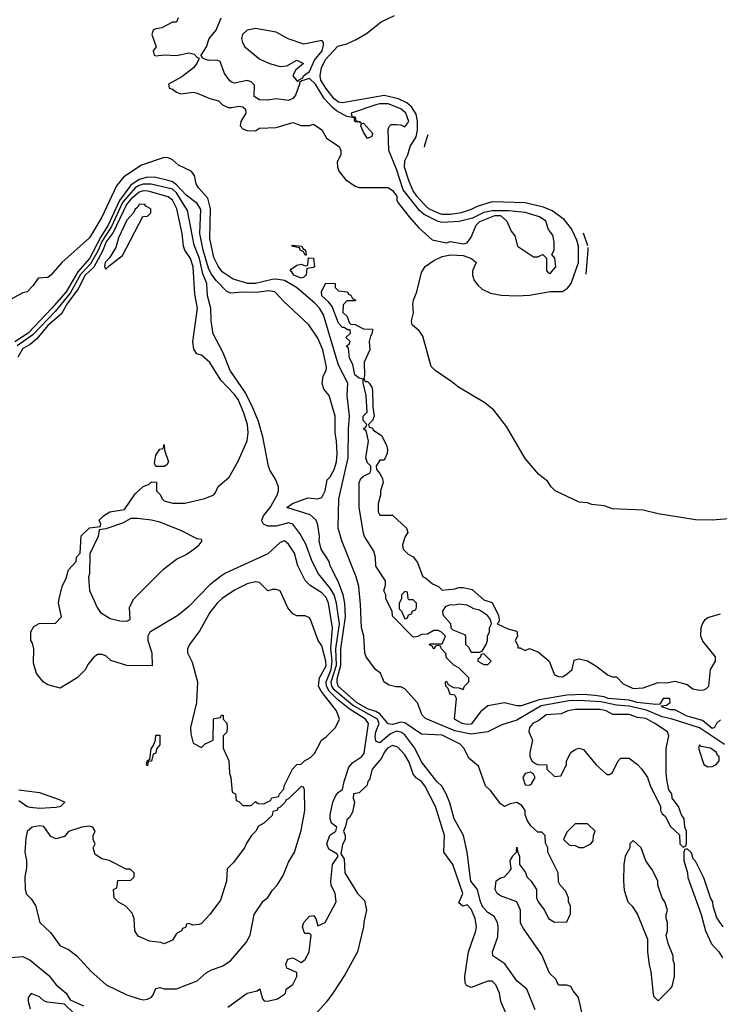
# Model space of a CAD drawing. Header units: inches. Extents: x 2348352 to 2479776, y 460422 to 613655.
# Tile 588 of 590: x 2455934 to 2459305, y 600597 to 605341. Entities that reach past the tile are written whole.
import ezdxf

# ---------------------------------------------------------------- set-up
doc = ezdxf.new("R2010")
doc.units = ezdxf.units.IN
doc.header["$MEASUREMENT"] = 0
doc.layers.add('C4650', color=7, linetype='Continuous')

msp = doc.modelspace()

# ---------------------------------------------------------------- linework, layer by layer
at = {"layer": 'C4650', "color": 4}
for points, elevation in [([(2456698, 605350), (2456690, 605328), (2456670, 605328), (2456618.8, 605301.2), (2456590, 605297.2), (2456578, 605290), (2456571, 605270), (2456592, 605210), (2456578, 605190), (2456582, 605170), (2456590, 605166), (2456630, 605171.3), (2456690, 605168), (2456750, 605181.6), (2456774.6, 605174.6), (2456790, 605158), (2456796.9, 605156.9), (2456798, 605150), (2456788.4, 605130), (2456771.8, 605108.2), (2456714.7, 605065.3), (2456651.3, 605030), (2456654, 605010), (2456670, 605006), (2456690, 604991), (2456710, 604984), (2456770, 604991), (2456790, 604987.3), (2456850, 604960.5), (2456892, 604950), (2456912, 604930), (2456938, 604918), (2456956.8, 604916.8), (2456990, 604923.7), (2457010, 604920.5), (2457022, 604910), (2457023.8, 604890), (2457000.5, 604850), (2456997.3, 604830), (2457010, 604814.8), (2457030, 604807.3), (2457070, 604804.7), (2457090, 604818), (2457170, 604820.7), (2457250, 604846), (2457290, 604831.3), (2457330, 604831.3), (2457350, 604838), (2457390.7, 604810.7), (2457412, 604770), (2457474, 604730), (2457482, 604710), (2457482, 604690), (2457463.6, 604656.4), (2457464.7, 604630), (2457472, 604610), (2457504.7, 604570), (2457550, 604538), (2457570, 604532), (2457710, 604531.3), (2457730, 604518), (2457750.7, 604490.7), (2457751, 604470), (2457758, 604458), (2457810.5, 604390.5), (2457857.5, 604337.5), (2457920.7, 604280.7), (2457990, 604264.7), (2458010, 604272), (2458070, 604261), (2458090, 604266), (2458110, 604292), (2458133.2, 604350), (2458151.6, 604368.4), (2458223.6, 604396.4), (2458250, 604397.3), (2458280.7, 604370), (2458302, 604322), (2458319.8, 604299.8), (2458332, 604250), (2458410, 604198), (2458430, 604198), (2458454, 604210), (2458472, 604192), (2458471.6, 604131.6), (2458481, 604121), (2458490, 604118), (2458517.2, 604150), (2458512.1, 604192.1), (2458498, 604210), (2458509.2, 604230.8), (2458509.5, 604270), (2458502.7, 604302.7), (2458482, 604330), (2458468.7, 604370), (2458439, 604390), (2458370, 604412.2), (2458290, 604419.1), (2458210, 604419.7), (2458170, 604412), (2458115.3, 604384.7), (2458051.5, 604368.5), (2457970, 604362.7), (2457950, 604368.2), (2457882.2, 604402.2), (2457860.9, 604420.9), (2457781, 604521), (2457750, 604620.9), (2457712, 604710), (2457709.1, 604810.9), (2457714.6, 604825.4), (2457724.7, 604835.3), (2457750, 604836), (2457770, 604834.8), (2457790, 604824.7), (2457809.2, 604850), (2457794, 604890), (2457770, 604910.9), (2457710, 604934.6), (2457670, 604935.1), (2457650.8, 604930), (2457532, 604890), (2457534, 604874), (2457550, 604872), (2457554, 604854), (2457574, 604850), (2457578, 604842), (2457568.4, 604848.4), (2457551.6, 604848.4), (2457547.3, 604852.7), (2457547.3, 604867.3), (2457510, 604874), (2457461.1, 604901.1), (2457439.3, 604919.3), (2457400.9, 604960.9), (2457359.3, 605030), (2457330, 605057.2), (2457293.2, 605046.8), (2457282, 605038), (2457282.8, 605030), (2457263.4, 604976.6), (2457250, 604961.3), (2457230, 604951.2), (2457170, 604958.7), (2457130, 604952.6), (2457090, 604955.1), (2457063.7, 604970), (2457064.8, 605024.8), (2457050, 605042), (2457030, 605047.6), (2456970, 605034.7), (2456958, 605038), (2456946.2, 605046.2), (2456921.1, 605081.1), (2456899.7, 605139.7), (2456885.6, 605145.6), (2456844.4, 605144.4), (2456815.5, 605155.5), (2456808, 605170), (2456834, 605210), (2456847.6, 605250), (2456880.4, 605290), (2456905.6, 605350)], 16), ([(2459410, 602940.9), (2459270, 602929.8), (2459190, 602931.3), (2459010, 602959.7), (2458937.6, 602977.6), (2458790, 602983.5), (2458750, 602997.7), (2458690, 603005.3), (2458670, 603012.8), (2458630, 603015.4), (2458514.5, 603070), (2458494.7, 603090), (2458477.4, 603117.4), (2458435.1, 603150), (2458370, 603226.3), (2458280.1, 603380.1), (2458219.2, 603459.2), (2458175, 603495.1), (2458047.6, 603570), (2458016.3, 603596.3), (2457936.2, 603650), (2457916.3, 603670), (2457876.4, 603816.4), (2457860.1, 603840.1), (2457824.5, 603870), (2457821.3, 603890), (2457831.1, 603928.9), (2457828.2, 603970), (2457831.5, 603990), (2457846.9, 604030), (2457870, 604122.8), (2457887.8, 604152.2), (2457930, 604181.1), (2457970, 604200.3), (2458010, 604207.6), (2458070, 604204.9), (2458110.6, 604190), (2458132.7, 604170), (2458116.5, 604130), (2458116, 604110), (2458124.5, 604084.5), (2458141.4, 604061.4), (2458163, 604043), (2458203.2, 604023.2), (2458254.1, 604014.1), (2458330, 604010.2), (2458390, 604013.8), (2458490.3, 604030.3), (2458550, 604031.7), (2458573.6, 604046.4), (2458591, 604069), (2458626.2, 604170), (2458625.7, 604250), (2458618.4, 604278.4), (2458593.4, 604333.4), (2458557.6, 604377.6), (2458499.8, 604419.8), (2458457, 604437), (2458370, 604457.7), (2458210, 604462.8), (2458138.8, 604441.2), (2458110, 604426), (2458060.7, 604410), (2458010, 604402.8), (2457970, 604402.4), (2457950, 604407.8), (2457904.7, 604430), (2457890, 604443.5), (2457847.7, 604490), (2457830, 604516.2), (2457810, 604560.9), (2457787.6, 604630), (2457790, 604661), (2457804.2, 604690), (2457814.7, 604730), (2457844.2, 604775.8), (2457851.1, 604808.9), (2457851.1, 604851.1), (2457844.8, 604884.8), (2457821.4, 604921.4), (2457799.4, 604939.4), (2457759.4, 604959.4), (2457690, 604975.4), (2457490, 604940.5), (2457470, 604943.1), (2457450, 604958.7), (2457409.8, 605010), (2457385.6, 605050), (2457381.5, 605070), (2457388.7, 605110), (2457409.8, 605150), (2457467.2, 605212.8), (2457510, 605223.7), (2457555.6, 605244.4), (2457605.5, 605274.5), (2457675.1, 605330), (2457739.8, 605360.2)], 12), ([(2457900.7, 604785.7), (2457898.4, 604781.6), (2457884.2, 604735.8), (2457883.4, 604727)], 12), ([(2459330, 601847.9), (2459210, 601929.2), (2459072.8, 601972.8), (2459030, 601982), (2458953.5, 602013.5), (2458870, 602033.1), (2458810, 602037.1), (2458734.6, 602054.5), (2458630, 602061.1), (2458581.4, 602058.6), (2458445.8, 602034.2), (2458330, 601965.5), (2458257.6, 601942.4), (2458190, 601909.8), (2458110, 601898.6), (2458030, 601914.5), (2457890, 601973.6), (2457873.6, 601990), (2457850, 602049.3), (2457790, 602117.2), (2457770, 602126), (2457746, 602126), (2457713.6, 602133.6), (2457690, 602149), (2457672.7, 602192.7), (2457648.7, 602210), (2457604, 602270), (2457597.2, 602290), (2457592.7, 602370), (2457580.9, 602410), (2457576.9, 602523.1), (2457568.5, 602610), (2457555.8, 602655.8), (2457486, 602830), (2457468.8, 602891.2), (2457471.5, 603031.5), (2457517.1, 603230), (2457518.2, 603370), (2457523.2, 603430), (2457512, 603530), (2457514.4, 603590), (2457470, 603676.2), (2457398.3, 603918.3), (2457379.3, 603950), (2457355.5, 603975.5), (2457267.1, 604050), (2457210, 604083.4), (2457170.6, 604090.6), (2457150, 604089.3), (2457070, 604068.8), (2457034, 604070), (2456962.9, 604090), (2456910, 604125), (2456890, 604152.8), (2456870, 604195.6), (2456850, 604286), (2456852.9, 604430), (2456840.7, 604480.7), (2456795.8, 604530), (2456784.2, 604550), (2456775.8, 604590), (2456760.7, 604610), (2456699.7, 604639.7), (2456670, 604666), (2456650, 604675.1), (2456630, 604676), (2456520.5, 604639.5), (2456435.9, 604584.1), (2456400.3, 604539.7), (2456330, 604389.6), (2456270, 604289.6), (2456138, 604170), (2456084.7, 604110), (2456070, 604099), (2456024, 604096), (2455999.9, 604060.1), (2455970, 604029.2), (2455950, 604024), (2455870, 603982)], 16), ([(2458649, 600530), (2458626, 600630), (2458600.7, 600660.7), (2458590, 600682), (2458570, 600688.7), (2458530, 600688.7), (2458518, 600718), (2458486.3, 600746.3), (2458450, 600835.3), (2458361.2, 600961.2), (2458347.2, 600987.2), (2458347, 601050), (2458329.6, 601089.6), (2458250, 601119.3), (2458234, 601130), (2458225.2, 601150), (2458230, 601191), (2458250, 601206), (2458270, 601211.3), (2458298, 601242), (2458302, 601250), (2458298, 601290), (2458310, 601312), (2458328, 601330), (2458330, 601354), (2458332.7, 601332.7), (2458342, 601310), (2458342, 601270), (2458370.9, 601230.9), (2458378, 601210), (2458398, 601190), (2458424.7, 601150), (2458424.7, 601110), (2458431.3, 601090), (2458462, 601050), (2458482, 601010), (2458510, 600992), (2458570, 600994), (2458587.3, 601032.7), (2458588, 601070), (2458578, 601090), (2458578, 601110), (2458563.1, 601143.1), (2458538, 601170), (2458530, 601186), (2458528, 601230), (2458478, 601330), (2458478, 601350), (2458467.3, 601372.7), (2458466, 601410), (2458450, 601426), (2458430, 601426), (2458396.4, 601456.4), (2458380.4, 601480.4), (2458368.9, 601508.9), (2458368.7, 601530), (2458354, 601554), (2458330, 601568.7), (2458298, 601562), (2458270, 601549), (2458250, 601562), (2458204.7, 601624.7), (2458178, 601650), (2458144, 601744), (2458100.2, 601780.2), (2458074.5, 601830), (2458057, 601850), (2457970, 601893.9), (2457870, 601897.4), (2457790, 601952), (2457770, 601955.6), (2457730, 601944.4), (2457710, 601948.3), (2457670, 601995.5), (2457650, 602007), (2457610, 602020.2), (2457557.2, 602050), (2457469, 602130), (2457463.2, 602150), (2457464.5, 602164.5), (2457481.9, 602230), (2457482, 602310), (2457504.1, 602464.1), (2457500.9, 602530), (2457493.3, 602570), (2457469.8, 602629.8), (2457430, 602708.7), (2457426, 602730), (2457387.3, 602790), (2457377.2, 602830), (2457379, 602850), (2457370, 602906), (2457362, 602930), (2457334.2, 602954.2), (2457222, 602990), (2457248.7, 603010), (2457322.4, 603037.6), (2457370, 603032), (2457390, 603038.7), (2457406.6, 603070), (2457415.8, 603124.2), (2457430, 603138.4), (2457450, 603173.4), (2457459.8, 603210), (2457463.5, 603250), (2457460.9, 603310), (2457454, 603350), (2457453.6, 603430), (2457426, 603530), (2457400.3, 603560.3), (2457391.8, 603590), (2457396.4, 603623.6), (2457411.2, 603650), (2457413.2, 603666.8), (2457394.8, 603750), (2457370, 603806.6), (2457326.6, 603870), (2457204.9, 603984.9), (2457163.7, 604030), (2457134.9, 604034.9), (2457073.9, 604026.1), (2457011.7, 604028.3), (2456950, 604023), (2456930, 604032.6), (2456882.9, 604082.9), (2456856.6, 604116.6), (2456843.8, 604143.8), (2456817.9, 604230), (2456801.7, 604310), (2456806.4, 604426.4), (2456790, 604455.6), (2456735.9, 604495.9), (2456690, 604544.8), (2456670, 604559), (2456650, 604565.3), (2456590, 604580.3), (2456550, 604581.5), (2456510, 604571.3), (2456470, 604544), (2456414.8, 604470), (2456360.1, 604350), (2456324.8, 604295.2), (2456270.1, 604189.9), (2456214.6, 604125.4), (2456158, 604030), (2456090, 603950.6), (2455974.6, 603830), (2455911.6, 603788.4)], 24), ([(2458417.2, 600570), (2458377.2, 600670), (2458330, 600709.2), (2458271.4, 600791.4), (2458213.2, 600830), (2458212.3, 600850), (2458238, 600922), (2458239.6, 600970), (2458235.6, 600990), (2458219.7, 601019.7), (2458190, 601039.7), (2458165.4, 601065.4), (2458154, 601090), (2458139.7, 601150), (2458108.2, 601190), (2458089.5, 601329.5), (2458072.3, 601410), (2458027, 601490), (2458007, 601567), (2457989.3, 601610), (2457967.6, 601647.6), (2457943.7, 601670), (2457870, 601765.2), (2457838.4, 601830), (2457790, 601894.7), (2457770, 601908.3), (2457750, 601912.7), (2457720, 601900), (2457670, 601856.3), (2457658.9, 601858.9), (2457650, 601865.2), (2457647.3, 601887.3), (2457650.8, 601910), (2457666.4, 601950), (2457658.2, 601970), (2457537.5, 602037.5), (2457450, 602111.9), (2457438.9, 602130), (2457435.3, 602150), (2457460.6, 602230), (2457457.8, 602310), (2457474.9, 602430), (2457460.3, 602530), (2457449.2, 602569.2), (2457430, 602602), (2457373.7, 602670), (2457343.5, 602730), (2457313.4, 602813.4), (2457284.6, 602864.6), (2457250, 602909.4), (2457230, 602916.9), (2457170, 602899.7), (2457130, 602900.5), (2457109.6, 602909.6), (2457102.4, 602922.4), (2457100.7, 602930), (2457109.6, 602950), (2457141.1, 602990), (2457175.1, 603050), (2457181.6, 603070), (2457180.7, 603090), (2457166.9, 603126.9), (2457139.5, 603170), (2457132.3, 603190), (2457105.1, 603330), (2457084.1, 603404.1), (2457057.4, 603470), (2457022.5, 603542.5), (2456947.8, 603650), (2456915.1, 603735.1), (2456866.8, 603826.8), (2456857, 603890), (2456855.1, 603950), (2456839.6, 604010), (2456835.6, 604070), (2456816.5, 604116.5), (2456801.1, 604190), (2456774.7, 604254.7), (2456742, 604422), (2456690, 604505.7), (2456670, 604523.5), (2456568.2, 604548.2), (2456530, 604548.3), (2456510, 604542.4), (2456490, 604529.8), (2456430, 604459.3), (2456376.5, 604343.5), (2456330, 604271.5), (2456311.9, 604228.1), (2456275.3, 604164.7), (2456227.1, 604112.9), (2456176.8, 604023.2), (2456105.5, 603934.5), (2455997, 603823), (2455922.7, 603770)], 28), ([(2456937.5, 600582.5), (2457030, 600651), (2457078, 600662), (2457091.6, 600671.6), (2457103.6, 600623.6), (2457112.7, 600612.7), (2457130, 600612), (2457176.5, 600623.5), (2457210, 600644.7), (2457215.3, 600650), (2457218, 600670), (2457250, 600691.3), (2457269.3, 600730), (2457268.7, 600750), (2457221.2, 600770), (2457216, 600790), (2457226, 600814), (2457250, 600821), (2457290, 600798), (2457310, 600812), (2457329, 600850), (2457338, 600930), (2457330, 600938), (2457310, 600938), (2457304.7, 600944.7), (2457297.2, 600970), (2457302.7, 600990), (2457330, 601021), (2457350, 601024.7), (2457361, 601010), (2457370, 600974), (2457406, 600990), (2457459, 601090), (2457454, 601130), (2457435.3, 601170), (2457433.2, 601190), (2457441.2, 601270), (2457468.7, 601310), (2457462, 601322), (2457423.8, 601343.8), (2457413.3, 601370), (2457428, 601412), (2457458, 601430), (2457462, 601450), (2457436, 601470), (2457429.6, 601489.6), (2457429.5, 601510), (2457442.9, 601570), (2457456.6, 601603.4), (2457470, 601618.8), (2457489.1, 601630.9), (2457497, 601670), (2457520.4, 601739.6), (2457538.7, 601761.3), (2457582.7, 601790), (2457593.1, 601806.9), (2457614.7, 601950), (2457600.5, 601970), (2457521, 602021), (2457465.7, 602065.7), (2457426, 602106), (2457412.5, 602130), (2457410.5, 602150), (2457434.8, 602210), (2457440.2, 602250), (2457432.5, 602310), (2457440.9, 602410), (2457421.7, 602530), (2457410, 602557), (2457390, 602578.4), (2457334, 602614), (2457310, 602639), (2457275.1, 602710), (2457258, 602770), (2457230, 602813.2), (2457210, 602829.2), (2457190, 602821.2), (2457130, 602766.6), (2456926.4, 602673.6), (2456902, 602658), (2456850, 602617.2), (2456750, 602513.2), (2456696, 602470), (2456562, 602390), (2456552, 602370), (2456551.3, 602350), (2456571, 602290), (2456572.7, 602227.3), (2456450, 602228.7), (2456373.6, 602253.6), (2456350, 602275.3), (2456330, 602282), (2456310, 602282), (2456290, 602268), (2456264.5, 602235.5), (2456250, 602208.7), (2456211.3, 602170), (2456130, 602119), (2456070, 602135.3), (2456049.3, 602149.3), (2456015.3, 602190), (2456000.2, 602240.2), (2456002, 602310), (2455996.4, 602336.4), (2455988, 602350), (2455988.4, 602391.6), (2456003.1, 602416.9), (2456028.4, 602431.6), (2456107.3, 602432.7), (2456136.4, 602463.6), (2456122, 602530), (2456124, 602550), (2456139, 602610), (2456159, 602650), (2456169.3, 602690.7), (2456206, 602730), (2456208.7, 602751.3), (2456226, 602770), (2456230, 602854), (2456270, 602892), (2456322, 602898), (2456326, 602910), (2456318, 602930), (2456338, 602950), (2456368, 602970), (2456439, 602981), (2456490, 603056), (2456530, 603091.3), (2456558, 603102), (2456570, 603114), (2456592.7, 603112.7), (2456594, 603070), (2456610, 603054), (2456622, 603030), (2456630, 603022), (2456671.6, 603011.6), (2456730, 603011.3), (2456826.3, 603033.7), (2456868.9, 603051.1), (2456878, 603062), (2456890, 603091.3), (2456944, 603136), (2456986.3, 603213.7), (2457030, 603312), (2457034.7, 603350), (2457031.2, 603390), (2457012.4, 603450), (2456986.9, 603510), (2456970, 603534.7), (2456903.9, 603603.9), (2456850, 603689.4), (2456810, 603724), (2456788, 603730), (2456773.6, 603753.6), (2456769.1, 603789.1), (2456791.3, 603950), (2456778, 604018), (2456769.8, 604150), (2456757.7, 604190), (2456729.8, 604229.8), (2456723.1, 604250), (2456716.8, 604310), (2456690.9, 604430), (2456670, 604471.3), (2456650, 604486.9), (2456553.8, 604513.8), (2456530, 604515.9), (2456510, 604509.8), (2456470, 604475.9), (2456449.5, 604450), (2456384.6, 604315.4), (2456350.2, 604270), (2456333.9, 604226.1), (2456291.2, 604148.8), (2456249.5, 604110), (2456215.5, 604044.5), (2456161.4, 603970), (2456136.3, 603923.7), (2456070, 603866.6), (2456017.1, 603802.9), (2455984.6, 603775.4), (2455950, 603756.4), (2455926.1, 603713.9)], 32), ([(2458649.1, 604313.6), (2458669.1, 604253.4)], 12), ([(2458670.7, 604243.7), (2458671.9, 604230), (2458661.4, 604115.2)], 12), ([(2459310, 601966.6), (2459290.7, 601950), (2459281, 601930), (2459270, 601925.6), (2459223.9, 601963.9), (2459150, 601985.1), (2459090, 602015.3), (2459070, 602015.3), (2459028, 602030), (2459026, 602034), (2459050, 602038), (2459068, 602050), (2459066, 602070), (2459034, 602070), (2459018, 602042), (2458998.5, 602041.5), (2458909, 602050), (2458870, 602061.7), (2458770.1, 602069.8), (2458750, 602078), (2458705.2, 602085.2), (2458650, 602088.9), (2458570, 602086.6), (2458436.5, 602063.5), (2458350, 602035.3), (2458330, 602035.3), (2458270, 602049.2), (2458190, 602035.3), (2458154.8, 602005.2), (2458110, 601947), (2458090, 601944.5), (2458066, 601950), (2458028.7, 601970), (2458038, 602070), (2458030, 602086), (2458008, 602090), (2457998, 602118), (2457988, 602130), (2457986, 602150), (2457990, 602154), (2457998, 602138), (2458023.6, 602123.6), (2458050, 602122), (2458070, 602114), (2458078, 602130), (2458098, 602150), (2458098, 602170), (2458050, 602218), (2458026, 602230), (2457990, 602266), (2457987.3, 602287.3), (2457966, 602310), (2457962, 602322), (2457950, 602326), (2457938, 602322), (2457930, 602308), (2457922, 602322), (2457908.4, 602328.4), (2457910, 602334), (2457970, 602334), (2457986, 602370), (2457966, 602390), (2457950, 602398), (2457930, 602398), (2457899.6, 602380.4), (2457870, 602378), (2457851.6, 602368.4), (2457830, 602366), (2457730, 602466), (2457728, 602490), (2457698, 602550), (2457698, 602570), (2457689.1, 602589.1), (2457696.4, 602616.4), (2457696.4, 602636.4), (2457650, 602708), (2457649, 602750), (2457640.2, 602780.2), (2457595.3, 602850), (2457590, 602866), (2457569, 602990), (2457569.2, 603110), (2457578, 603130), (2457590, 603142), (2457622, 603158), (2457626, 603170), (2457626, 603190), (2457610, 603206), (2457602, 603230), (2457614, 603310), (2457607.3, 603347.3), (2457602, 603362), (2457588.7, 603370), (2457602, 603378), (2457606, 603390), (2457588.7, 603410), (2457589.2, 603430.8), (2457608, 603450), (2457604, 603530), (2457588.4, 603591.6), (2457588.4, 603608.4), (2457570, 603614), (2457549.6, 603630), (2457539.3, 603679.3), (2457524, 603710), (2457518, 603758), (2457508, 603770), (2457522, 603778), (2457526, 603790), (2457506, 603810), (2457528, 603830), (2457526, 603846), (2457514, 603846), (2457498, 603858), (2457490, 603858), (2457470, 603878), (2457439.3, 603959.3), (2457422, 603982), (2457389.3, 604010), (2457388.7, 604031.3), (2457408.9, 604071.1), (2457454, 604070), (2457454, 604050), (2457470, 604034), (2457514, 604030), (2457518, 604018), (2457530, 604014), (2457538, 603998), (2457554, 603990), (2457550, 603986), (2457510, 603986), (2457492.7, 603967.3), (2457491.3, 603930), (2457511.3, 603910), (2457522, 603882), (2457530, 603874), (2457550, 603872), (2457590, 603851.3), (2457634, 603850), (2457632, 603830), (2457623.6, 603816.4), (2457618, 603790), (2457621, 603750), (2457594, 603690), (2457595.3, 603624.7), (2457591.6, 603611.6), (2457598, 603598), (2457610, 603598), (2457618, 603590), (2457631, 603570), (2457634.4, 603554.4), (2457635.3, 603475.3), (2457642, 603430), (2457634, 603410), (2457614, 603390), (2457618, 603378), (2457630, 603374), (2457641, 603361), (2457676.8, 603336.8), (2457701, 603290), (2457706, 603270), (2457704.7, 603250), (2457690, 603218), (2457670, 603218), (2457652, 603190), (2457652.7, 603172.7), (2457670, 603154), (2457682, 603130), (2457684.7, 603110), (2457672, 603070), (2457672, 603050), (2457662, 603010), (2457662, 602970), (2457670, 602954), (2457730, 602954), (2457798, 602890), (2457804.7, 602870), (2457791.3, 602850), (2457778, 602810), (2457782, 602790), (2457806, 602766), (2457830, 602752), (2457850, 602724.7), (2457876.9, 602656.9), (2457890, 602651), (2457923, 602623), (2457952, 602610), (2457970, 602592), (2458030, 602598), (2458050, 602604.7), (2458070, 602604.7), (2458114.8, 602594.8), (2458170, 602544.7), (2458210, 602532), (2458241, 602470), (2458244.7, 602450), (2458242, 602438), (2458234, 602430), (2458285.4, 602405.4), (2458330, 602394), (2458332, 602370), (2458322, 602350), (2458334, 602326), (2458334, 602314), (2458346, 602314), (2458370, 602302), (2458390, 602311.3), (2458433.7, 602293.7), (2458484.7, 602250), (2458510, 602184), (2458530, 602176.3), (2458550, 602174.8), (2458571.8, 602188.2), (2458595.3, 602210), (2458605.2, 602254.8), (2458630, 602261), (2458670, 602250.8), (2458710, 602227.3), (2458770, 602182.8), (2458790, 602174.8), (2458810, 602174), (2458841.1, 602141.1), (2458890, 602118), (2458938.6, 602121.4), (2459010, 602146.8), (2459050, 602144.9), (2459090, 602154), (2459150, 602137.3), (2459176.4, 602116.4), (2459210, 602110.4), (2459230, 602112.4), (2459242.4, 602117.6), (2459254, 602130), (2459262.9, 602210), (2459286.6, 602250), (2459286.6, 602270), (2459225.6, 602345.6), (2459215.1, 602370), (2459218, 602410), (2459224.5, 602430), (2459236, 602450), (2459250, 602460.5), (2459310, 602478.4)], 12), ([(2458278, 600550), (2458252.7, 600610), (2458245.2, 600650), (2458228.7, 600690), (2458210, 600708.7), (2458190, 600708.7), (2458110, 600678), (2458087.3, 600687.3), (2458080.4, 600700.4), (2458079, 600730), (2458097.2, 600850), (2458132.3, 600950), (2458135.1, 600970), (2458129.3, 601010), (2458110, 601055.3), (2458090, 601075.3), (2458068.9, 601068.9), (2458050, 601086), (2458069, 601130), (2458021.2, 601270), (2457978.4, 601330), (2457981.6, 601410), (2457938.3, 601550), (2457886, 601650), (2457870.8, 601670.8), (2457845.9, 601685.9), (2457830, 601706), (2457810, 601763.7), (2457790, 601798.4), (2457756.2, 601836.2), (2457730, 601842.9), (2457706.4, 601830), (2457690.4, 601810), (2457677.8, 601782.2), (2457633, 601730), (2457619.9, 601680.1), (2457611.3, 601670), (2457607.7, 601652.3), (2457570, 601615.3), (2457542, 601610), (2457541, 601590), (2457546.8, 601570), (2457536.9, 601523.1), (2457523.6, 601496.4), (2457510, 601486), (2457504.7, 601455.3), (2457494, 601430), (2457502, 601410), (2457502, 601390), (2457490, 601366), (2457482, 601322), (2457496.9, 601296.9), (2457501, 601230), (2457562, 601130), (2457596, 601096), (2457604.7, 601050), (2457591.6, 600991.6), (2457591.3, 600970), (2457561, 600850), (2457501.4, 600738.6), (2457442.8, 600650), (2457412.3, 600607.7), (2457350, 600537.2)], 32), ([(2455930, 601630.7), (2456030, 601616.3), (2456124, 601584), (2456151.3, 601570), (2456131.3, 601550), (2456110, 601545.6), (2456030, 601540.5), (2455984.7, 601544.7), (2455969.2, 601550), (2455930, 601577.2)], 32), ([(2459324, 600970), (2459293.6, 601013.6), (2459275.3, 601070), (2459274, 601090), (2459262, 601110), (2459230, 601206), (2459190, 601286), (2459178, 601298), (2459170, 601326), (2459150, 601346), (2459138, 601342), (2459134, 601330), (2459134, 601290), (2459152, 601230), (2459152.7, 601207.3), (2459218, 601030), (2459238, 600950), (2459267.5, 600887.5), (2459302, 600850), (2459319.8, 600819.8)], 24), ([(2455890, 600822), (2455950, 600826.8), (2455984.7, 600810), (2456074.6, 600734.6), (2456110.6, 600690.6), (2456158, 600650), (2456178, 600618), (2456242, 600590)], 32), ([(2456198, 600550), (2456150, 600598), (2456066.8, 600606.8), (2456050, 600614), (2456030, 600633.2), (2455990, 600648.7), (2455976, 600630), (2455976, 600610), (2455984.7, 600575.3)], 32)]:
    msp.add_lwpolyline(points, dxfattribs=dict(at, elevation=elevation))
for points, elevation in [([(2457070, 605298), (2457030.8, 605290), (2457008, 605270), (2457002.4, 605250), (2457007, 605230), (2457019.3, 605210), (2457090.8, 605150), (2457138, 605130), (2457190, 605115.5), (2457220.9, 605119.1), (2457270, 605146), (2457302, 605130), (2457263, 605097), (2457250.8, 605070), (2457270, 605046), (2457276.4, 605043.6), (2457278, 605050), (2457299, 605061), (2457302, 605070), (2457330, 605091), (2457355.1, 605144.9), (2457391, 605190), (2457398.3, 605218.3), (2457397.6, 605230), (2457390, 605240.9), (2457302.9, 605222.9), (2457227.8, 605247.8), (2457170, 605280.5)], 16), ([(2457610, 604768), (2457590, 604798), (2457578, 604830), (2457580.4, 604839.6), (2457590, 604842), (2457633.7, 604793.7), (2457630, 604778)], 16), ([(2456510, 604452.3), (2456502.8, 604437.2), (2456490, 604428), (2456482.8, 604410), (2456450, 604375.1), (2456410.7, 604290), (2456396.8, 604243.2), (2456366.9, 604193.1), (2456346.4, 604170), (2456342.8, 604150), (2456350, 604138), (2456364.7, 604155.3), (2456430, 604204.7), (2456528.4, 604391.6), (2456550, 604394), (2456566, 604410), (2456566, 604430), (2456542, 604442), (2456538, 604450)], 36), ([(2457310, 604206), (2457302, 604222), (2457286, 604230), (2457282, 604242), (2457250, 604248), (2457246, 604254), (2457294, 604250), (2457298, 604238), (2457312, 604230), (2457314, 604206)], 12), ([(2457290, 604095.3), (2457255.3, 604110), (2457246, 604126), (2457238, 604130), (2457242, 604138), (2457270, 604158), (2457290, 604162), (2457310, 604154), (2457322, 604158), (2457326, 604194), (2457350, 604191.3), (2457354, 604150), (2457350, 604146), (2457318, 604142), (2457314, 604110), (2457310, 604106), (2457302, 604098)], 12), ([(2456590, 603188), (2456584, 603204), (2456590, 603242), (2456610, 603272), (2456626, 603274), (2456630, 603294), (2456632.7, 603267.3), (2456651.3, 603210), (2456643.6, 603196.4), (2456630, 603188)], 32), ([(2456502, 602938), (2456470, 602938), (2456430, 602915.3), (2456350, 602888), (2456318, 602882), (2456312, 602850), (2456272.7, 602767.3), (2456270.7, 602670.7), (2456266, 602654), (2456270.6, 602590), (2456308, 602508), (2456324.4, 602484.4), (2456370, 602454.8), (2456416.4, 602443.6), (2456450, 602442), (2456466, 602450), (2456464, 602510), (2456484, 602550), (2456626.5, 602693.5), (2456690, 602741.6), (2456735.8, 602764.2), (2456773.2, 602790), (2456799, 602810), (2456814, 602830), (2456810, 602835.3), (2456790, 602839), (2456710, 602879.3), (2456610, 602919), (2456570, 602929.2)], 32), ([(2457070, 602632.7), (2457030, 602622.7), (2456970, 602592.3), (2456910, 602552.3), (2456884.9, 602530), (2456850, 602484), (2456802.8, 602397.2), (2456752, 602330), (2456742, 602310), (2456742, 602290), (2456764.7, 602244.7), (2456791, 602150), (2456786, 602050), (2456758, 601930), (2456759.6, 601899.6), (2456770, 601854), (2456810, 601834), (2456828.4, 601851.6), (2456866, 601870), (2456868, 601970), (2456870, 601974), (2456902, 601978), (2456906, 601990), (2456914, 601990), (2456914, 601970), (2456931.6, 601951.6), (2456934, 601930), (2456931.6, 601908.4), (2456914, 601890), (2456914, 601830), (2456942, 601770), (2456944.7, 601710), (2456952, 601690), (2456958, 601618), (2456974, 601610), (2456978, 601578), (2456990, 601574), (2457010, 601554), (2457050, 601554), (2457070, 601574), (2457083.6, 601563.6), (2457110, 601562), (2457142, 601578), (2457148.4, 601591.6), (2457182, 601598), (2457186, 601610), (2457207.3, 601632.7), (2457208, 601650), (2457248, 601730), (2457270, 601752), (2457290, 601754), (2457306, 601770), (2457334.6, 601785.4), (2457354.6, 601805.4), (2457388.7, 601870), (2457410, 601884.7), (2457455.3, 601930), (2457475.3, 601970), (2457461.2, 602010), (2457386.1, 602106.1), (2457373.5, 602130), (2457379.1, 602170), (2457410, 602227.3), (2457409.6, 602250), (2457390, 602324), (2457372.7, 602350), (2457335.3, 602450), (2457330, 602458), (2457310, 602468), (2457270, 602468), (2457250, 602478), (2457226.6, 602506.6), (2457190, 602589), (2457170, 602595.3), (2457150, 602595.3), (2457129, 602589), (2457090, 602628.7)], 36), ([(2457790, 602586), (2457774, 602570), (2457774, 602550), (2457762, 602530), (2457762, 602502), (2457774, 602490), (2457790, 602454), (2457802, 602458), (2457807.3, 602472.7), (2457822, 602478), (2457827.3, 602492.7), (2457842, 602498), (2457846, 602510), (2457846, 602530), (2457830, 602546), (2457810, 602546), (2457806, 602550), (2457802, 602582)], 12), ([(2458050, 602524), (2458030, 602519), (2458010, 602522), (2457986, 602514), (2457972, 602490), (2457972.7, 602472.7), (2458010, 602432), (2458012, 602410), (2458021, 602401), (2458078, 602378), (2458082, 602370), (2458082, 602330), (2458096.9, 602316.9), (2458110, 602294), (2458150, 602294), (2458162, 602298), (2458182, 602330), (2458188.7, 602350), (2458188.4, 602371.6), (2458198, 602390), (2458198, 602410), (2458208, 602430), (2458202, 602450), (2458188.7, 602470), (2458150, 602495.3), (2458122, 602502), (2458090, 602519)], 12), ([(2458170, 602286), (2458158, 602282), (2458152.7, 602267.3), (2458142, 602258), (2458142, 602250), (2458170, 602234), (2458190, 602234), (2458206, 602250)], 12), ([(2458730, 602017.2), (2458610, 602016.5), (2458574.8, 602010), (2458543.4, 601996.6), (2458470, 601990.7), (2458435.8, 601964.2), (2458406.4, 601950), (2458390.7, 601930), (2458387.7, 601910), (2458404.7, 601870), (2458391.3, 601810), (2458391.3, 601790), (2458402, 601770), (2458416.9, 601756.9), (2458430, 601751.3), (2458474, 601750), (2458474, 601730), (2458510, 601694), (2458542, 601698), (2458568, 601750), (2458568, 601770), (2458588.7, 601810), (2458610, 601824.7), (2458630, 601830.8), (2458650, 601824.7), (2458710.9, 601750.9), (2458763.6, 601703.6), (2458776.4, 601703.6), (2458790, 601714), (2458818, 601770), (2458830, 601782), (2458870, 601782), (2458910, 601751.3), (2458931.3, 601730), (2458958, 601690), (2458971.1, 601651.1), (2459022, 601550), (2459022, 601530), (2459030, 601514), (2459043.6, 601503.6), (2459070, 601454), (2459112.7, 601412.7), (2459114, 601370), (2459130, 601354), (2459142, 601358), (2459146, 601370), (2459146, 601430), (2459138, 601450), (2459135.3, 601490), (2459122, 601510), (2459108, 601550), (2459078, 601590), (2459075.3, 601610), (2459062, 601630), (2459054, 601670), (2459048.7, 601710), (2459049.4, 601829.4), (2459061.2, 601890), (2459055.1, 601910), (2458994.5, 601950), (2458950, 601973.1), (2458910, 601979.1), (2458870, 601992.8), (2458792.2, 601992.2), (2458759.7, 602010)], 24), ([(2456550, 601746), (2456546, 601750), (2456548, 601770), (2456562, 601778), (2456568, 601828), (2456578, 601842), (2456588, 601870), (2456590, 601894), (2456610, 601894), (2456610, 601846), (2456592.7, 601827.3), (2456590, 601806), (2456578, 601802), (2456570, 601768), (2456554, 601766)], 32), ([(2459210, 601846), (2459204.7, 601830), (2459230, 601752), (2459250, 601741), (2459270, 601742.8), (2459290, 601751.3), (2459304, 601770), (2459304, 601790), (2459295.9, 601795.9), (2459291.5, 601810), (2459262, 601830), (2459218, 601838)], 24), ([(2458395.3, 601715.3), (2458370, 601708), (2458358, 601690), (2458370, 601654), (2458390, 601652), (2458400.4, 601659.6), (2458418, 601690), (2458410, 601706)], 24), ([(2457290, 601646), (2457230, 601586), (2457218, 601582), (2457214, 601570), (2457190, 601546), (2457178, 601542), (2457174, 601530), (2457154, 601526), (2457150, 601506), (2457110.9, 601469.1), (2457085.4, 601454.6), (2457071.3, 601430), (2457051.3, 601410), (2457027.1, 601372.9), (2457018, 601350), (2456962, 601278), (2456934, 601250), (2456931.3, 601190), (2456901.1, 601098.9), (2456850, 601029), (2456810, 600986), (2456799.6, 600980.4), (2456770, 600978), (2456750, 600986), (2456738, 600982), (2456732.7, 600967.3), (2456718, 600962), (2456714, 600950), (2456690, 600938), (2456670, 600906), (2456630, 600888), (2456614.6, 600894.6), (2456560.4, 600900.4), (2456505.6, 600925.6), (2456489, 600950), (2456486, 601010), (2456476.4, 601036.4), (2456446, 601070), (2456410, 601088), (2456389.1, 601109.1), (2456386, 601150), (2456402, 601158), (2456407.3, 601192.7), (2456470, 601194), (2456486, 601210), (2456486, 601230), (2456467.3, 601247.3), (2456448, 601248), (2456366, 601290), (2456330, 601298), (2456298, 601318), (2456288, 601350), (2456298, 601370), (2456288, 601390), (2456288, 601410), (2456298, 601430), (2456286, 601450), (2456270, 601455.3), (2456234, 601450), (2456170, 601429), (2456150, 601405.2), (2456110, 601393.6), (2456084.4, 601404.4), (2456050, 601454), (2456030, 601457.2), (2455994, 601450), (2455971.1, 601428.9), (2455963.5, 601396.5), (2455958.8, 601330), (2455966.8, 601290), (2455966.4, 601253.6), (2455958.8, 601210), (2455960.7, 601150), (2455967.9, 601127.9), (2455990, 601104.7), (2456010, 601072), (2456031.1, 600991.1), (2456082, 600942), (2456130, 600878), (2456170, 600861), (2456210, 600830.8), (2456276.8, 600756.8), (2456351.3, 600690), (2456450, 600642.8), (2456510, 600622.8), (2456530, 600618.8), (2456550, 600621), (2456569.2, 600630.8), (2456578, 600642), (2456590, 600672), (2456610, 600678), (2456631.1, 600671.1), (2456690, 600671.3), (2456788.7, 600710), (2456832.5, 600747.5), (2456858, 600762), (2456910, 600781), (2456950, 600806.8), (2457025.6, 600894.4), (2457044, 600930), (2457064, 601030), (2457107.2, 601092.8), (2457130, 601111.3), (2457152.9, 601147.1), (2457175.3, 601170), (2457203.2, 601216.8), (2457230, 601282), (2457259, 601330), (2457290, 601434), (2457308.7, 601530), (2457306, 601630), (2457302, 601642)], 36), ([(2458670, 601466), (2458610, 601466), (2458570, 601426), (2458554, 601390), (2458583.6, 601363.6), (2458610, 601362), (2458630, 601352), (2458650, 601352), (2458670, 601362), (2458686, 601370), (2458696.4, 601383.6), (2458698, 601410), (2458706, 601430)], 24), ([(2458890, 601386), (2458874, 601370), (2458874, 601350), (2458852, 601310), (2458844.7, 601270), (2458842.8, 601190), (2458847.1, 601147.1), (2458864.7, 601090), (2458884.7, 601070), (2458911.3, 601030), (2458958, 600910), (2458958, 600850), (2458966.4, 600786.4), (2458975.3, 600755.3), (2458985.4, 600645.4), (2458990, 600634), (2459010, 600614), (2459070, 600672), (2459077.2, 600682.8), (2459088.7, 600730), (2459088.7, 600790), (2459082, 600810), (2459082, 600830), (2459058, 600890), (2459048.7, 600930), (2459055.3, 600950), (2459055.3, 600990), (2459048.7, 601010), (2459048.7, 601030), (2459055.3, 601050), (2459042, 601090), (2459028.7, 601110), (2459008.7, 601170), (2459008, 601190), (2458983.1, 601243.1), (2458950, 601288), (2458928, 601350)], 24)]:
    msp.add_lwpolyline(points, close=True, dxfattribs=dict(at, elevation=elevation))

doc.saveas('drawing.dxf')
